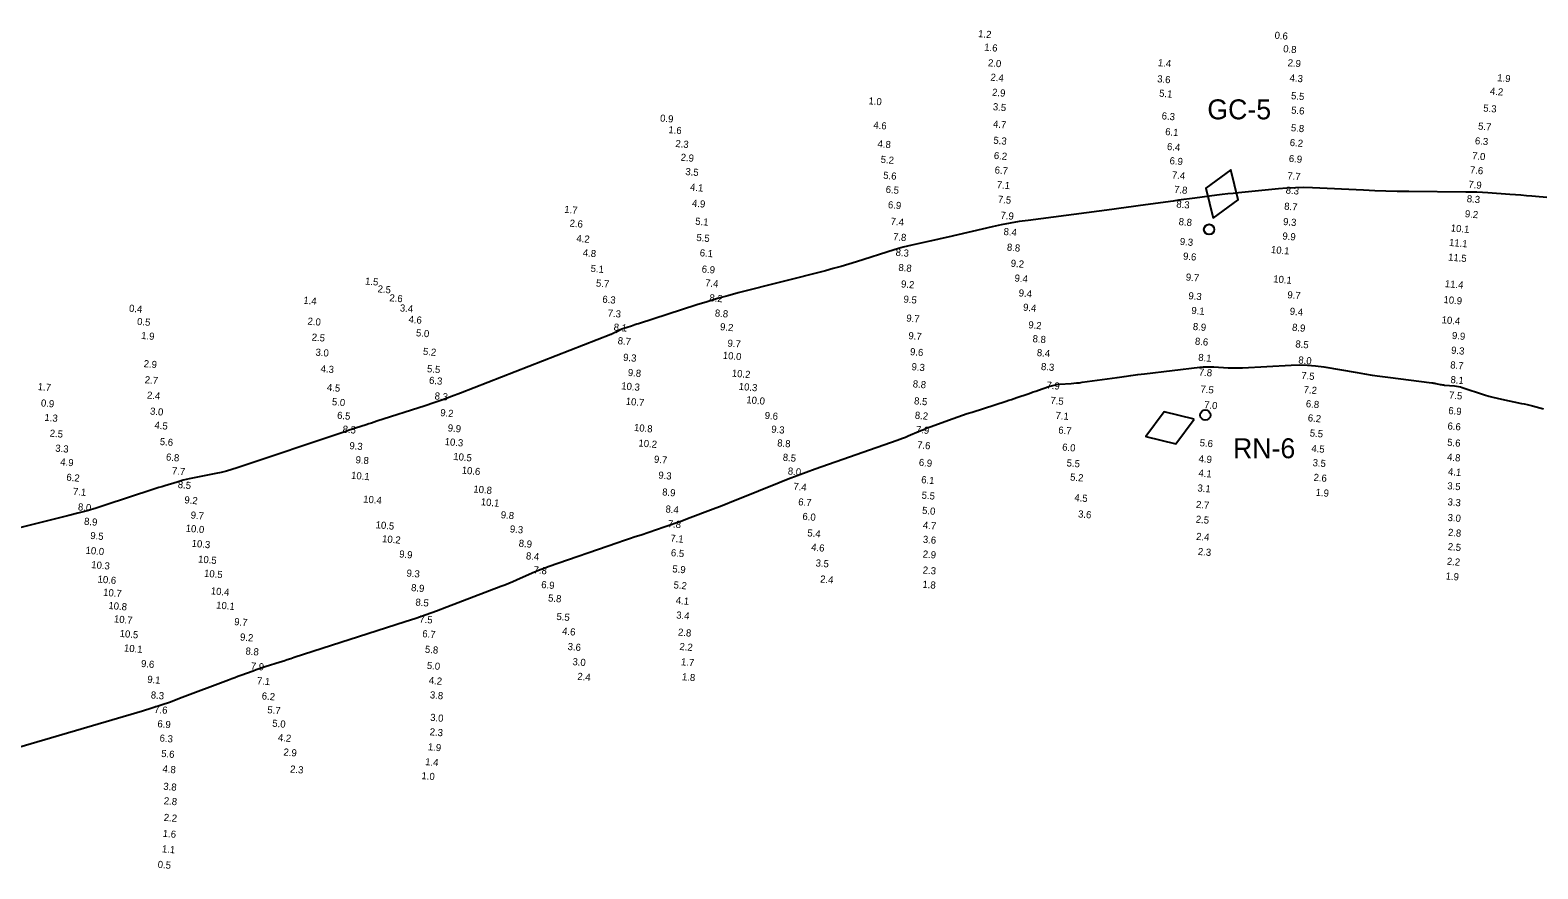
# Model space of a CAD drawing. Extents: x 988130 to 1132882, y 654656 to 841453.
# Drawn here: x 1104586 to 1105115, y 697430 to 697725 of the extents above; entities that cross this region are included whole.
import ezdxf

# ---------------------------------------------------------------- set-up
doc = ezdxf.new("R2010")
doc.units = 0
for name, color, linetype in [('V-CHAN-NAID', 7, 'Continuous'), ('V-TOPO-MAJR', 7, 'Continuous'), ('V-TOPO-SOUN', 7, 'Continuous')]:
    doc.layers.add(name, color=color, linetype=linetype)

msp = doc.modelspace()

# ---------------------------------------------------------------- linework, layer by layer
at = {"layer": 'V-CHAN-NAID'}
for points in [[(1105001.26, 697658.66), (1105009.97, 697665.06), (1105007.41, 697675.57), (1104998.7, 697669.17)], [(1104994.55, 697588.16), (1104984.04, 697590.72), (1104977.64, 697582.01), (1104988.15, 697579.45)]]:
    msp.add_lwpolyline(points, close=True, dxfattribs=at)
for centre in [(1104999.82, 697654.71), (1104998.5, 697589.6)]:
    msp.add_circle(centre, 1.8, dxfattribs=at)
at = {"layer": 'V-TOPO-MAJR'}
for points in [[(1105135.19, 697664.41), (1105113.02, 697666.34), (1105111.09, 697666.51), (1105109.17, 697666.66), (1105107.24, 697666.81), (1105105.31, 697666.95), (1105097.6, 697667.51), (1105095.67, 697667.63), (1105093.74, 697667.72), (1105091.81, 697667.79), (1105089.88, 697667.82), (1105069.81, 697667.98), (1105065.83, 697668.04), (1105061.86, 697668.13), (1105057.89, 697668.26), (1105053.92, 697668.43), (1105036.07, 697669.27), (1105033.09, 697669.35), (1105030.12, 697669.33), (1105027.14, 697669.2), (1105024.17, 697668.96), (1105010.19, 697667.56), (1105008.27, 697667.36), (1105006.35, 697667.14), (1105004.43, 697666.92), (1105002.51, 697666.68), (1104994.84, 697665.7), (1104992.92, 697665.45), (1104991, 697665.2), (1104989.09, 697664.94), (1104987.17, 697664.67), (1104975.82, 697663.06), (1104973.28, 697662.71), (1104970.75, 697662.36), (1104968.22, 697662.02), (1104965.68, 697661.69), (1104936.39, 697657.88), (1104933.22, 697657.43), (1104930.06, 697656.9), (1104926.91, 697656.3), (1104923.78, 697655.62), (1104908.17, 697652.01), (1104906.61, 697651.65), (1104905.04, 697651.3), (1104903.47, 697650.94), (1104901.9, 697650.59), (1104895.62, 697649.2), (1104894.05, 697648.83), (1104892.5, 697648.43), (1104890.95, 697648), (1104889.41, 697647.53), (1104876.19, 697643.35), (1104873.47, 697642.51), (1104870.73, 697641.71), (1104867.99, 697640.95), (1104865.24, 697640.22), (1104834.7, 697632.43), (1104831.03, 697631.46), (1104827.38, 697630.44), (1104823.75, 697629.35), (1104820.13, 697628.22), (1104799.68, 697621.6), (1104799.08, 697621.41), (1104798.47, 697621.21), (1104797.86, 697621.01), (1104797.25, 697620.81), (1104794.22, 697619.81), (1104793.92, 697619.7), (1104793.62, 697619.59), (1104793.33, 697619.46), (1104793.04, 697619.32), (1104791.6, 697618.57), (1104791.47, 697618.5), (1104791.33, 697618.44), (1104791.2, 697618.37), (1104791.07, 697618.3), (1104790.55, 697618.03), (1104790.42, 697617.97), (1104790.28, 697617.9), (1104790.15, 697617.84), (1104790.01, 697617.79), (1104737.26, 697597.25), (1104734.18, 697596.08), (1104731.09, 697594.95), (1104727.99, 697593.88), (1104724.87, 697592.84), (1104707.95, 697587.39), (1104707.02, 697587.09), (1104706.08, 697586.79), (1104705.15, 697586.49), (1104704.21, 697586.18), (1104700.47, 697584.98), (1104699.54, 697584.68), (1104698.61, 697584.37), (1104697.67, 697584.06), (1104696.74, 697583.75), (1104658.93, 697571.04), (1104657.08, 697570.45), (1104655.22, 697569.92), (1104653.33, 697569.45), (1104651.43, 697569.03), (1104642.17, 697567.18), (1104641.08, 697566.95), (1104640.01, 697566.69), (1104638.94, 697566.4), (1104637.87, 697566.09), (1104633.64, 697564.79), (1104632.58, 697564.46), (1104631.52, 697564.12), (1104630.47, 697563.79), (1104629.41, 697563.44), (1104612.65, 697557.95), (1104609.5, 697556.95), (1104606.33, 697556.01), (1104603.14, 697555.12), (1104599.94, 697554.29), (1104565.35, 697545.69)], [(1104576.01, 697471.25), (1104625.74, 697485.82), (1104629.03, 697486.82), (1104632.31, 697487.89), (1104635.56, 697489.02), (1104638.79, 697490.21), (1104655.98, 697496.73), (1104657.05, 697497.14), (1104658.12, 697497.54), (1104659.18, 697497.93), (1104660.25, 697498.32), (1104664.53, 697499.88), (1104665.61, 697500.27), (1104666.68, 697500.64), (1104667.76, 697501.01), (1104668.84, 697501.36), (1104674.05, 697503.03), (1104675.28, 697503.42), (1104676.5, 697503.82), (1104677.73, 697504.21), (1104678.96, 697504.61), (1104717.94, 697517.15), (1104721.62, 697518.36), (1104725.28, 697519.62), (1104728.92, 697520.93), (1104732.54, 697522.29), (1104751.43, 697529.51), (1104752.82, 697530.05), (1104754.21, 697530.61), (1104755.59, 697531.19), (1104756.96, 697531.79), (1104762.43, 697534.23), (1104763.8, 697534.82), (1104765.19, 697535.39), (1104766.58, 697535.92), (1104767.99, 697536.42), (1104792.47, 697544.85), (1104794.5, 697545.55), (1104796.54, 697546.25), (1104798.58, 697546.94), (1104800.62, 697547.62), (1104808.77, 697550.36), (1104810.81, 697551.06), (1104812.84, 697551.77), (1104814.86, 697552.51), (1104816.88, 697553.26), (1104825.91, 697556.68), (1104828.08, 697557.51), (1104830.25, 697558.36), (1104832.41, 697559.21), (1104834.57, 697560.08), (1104849.05, 697565.93), (1104852.19, 697567.18), (1104855.35, 697568.38), (1104858.52, 697569.56), (1104861.7, 697570.69), (1104890.4, 697580.73), (1104891.38, 697581.08), (1104892.35, 697581.45), (1104893.32, 697581.84), (1104894.28, 697582.24), (1104898.11, 697583.89), (1104899.07, 697584.29), (1104900.03, 697584.68), (1104901, 697585.06), (1104901.98, 697585.42), (1104910.01, 697588.33), (1104911.68, 697588.93), (1104913.36, 697589.51), (1104915.03, 697590.07), (1104916.72, 697590.62), (1104928.61, 697594.46), (1104929.57, 697594.77), (1104930.53, 697595.08), (1104931.49, 697595.4), (1104932.45, 697595.73), (1104936.36, 697597.06), (1104937.27, 697597.37), (1104938.18, 697597.68), (1104939.09, 697598), (1104940, 697598.31), (1104943.63, 697599.59), (1104944.54, 697599.88), (1104945.47, 697600.1), (1104946.41, 697600.26), (1104947.36, 697600.36), (1104951.39, 697600.65), (1104952.38, 697600.73), (1104953.36, 697600.83), (1104954.35, 697600.94), (1104955.33, 697601.07), (1104967.63, 697602.81), (1104970.01, 697603.14), (1104972.39, 697603.45), (1104974.78, 697603.76), (1104977.16, 697604.05), (1104996.54, 697606.36), (1104997.78, 697606.48), (1104999.03, 697606.54), (1105000.28, 697606.55), (1105001.53, 697606.5), (1105006.53, 697606.19), (1105007.79, 697606.13), (1105009.04, 697606.1), (1105010.29, 697606.12), (1105011.54, 697606.17), (1105028.61, 697607.1), (1105031.48, 697607.18), (1105034.34, 697607.1), (1105037.19, 697606.85), (1105040.03, 697606.45), (1105051.69, 697604.46), (1105054.37, 697604.01), (1105057.06, 697603.6), (1105059.75, 697603.21), (1105062.45, 697602.86), (1105077.88, 697600.91), (1105078.26, 697600.86), (1105078.64, 697600.8), (1105079.01, 697600.73), (1105079.38, 697600.66), (1105080.88, 697600.34), (1105081.25, 697600.27), (1105081.63, 697600.21), (1105082, 697600.16), (1105082.38, 697600.12), (1105085.86, 697599.8), (1105086.56, 697599.72), (1105087.26, 697599.59), (1105087.94, 697599.43), (1105088.62, 697599.23), (1105096.42, 697596.69), (1105097.88, 697596.24), (1105099.35, 697595.83), (1105100.83, 697595.46), (1105102.32, 697595.13), (1105109.37, 697593.69), (1105110.34, 697593.48), (1105111.31, 697593.26), (1105112.28, 697593.02), (1105113.24, 697592.78), (1105117.08, 697591.75)]]:
    msp.add_lwpolyline(points, dxfattribs=at)

# ---------------------------------------------------------------- texts
at = {"layer": 'V-CHAN-NAID'}
for s, p in [('GC-5', (1104999.21, 697693.32)), ('RN-6', (1105008.2, 697574.43))]:
    msp.add_text(s, height=7, dxfattribs=at).set_placement(p)
at = {"layer": 'V-TOPO-SOUN'}
for s, p in [('1.2', (1104918.75, 697722.19)), ('0.6', (1105022.71, 697721.62)), ('1.6', (1104920.88, 697717.45)), ('0.8', (1105025.73, 697716.89)), ('2.0', (1104922.19, 697711.96)), ('1.4', (1104981.8, 697712)), ('2.9', (1105027.28, 697711.98)), ('2.4', (1104923.08, 697706.91)), ('3.6', (1104981.54, 697706.35)), ('4.3', (1105027.98, 697706.69)), ('1.9', (1105100.8, 697706.72)), ('2.9', (1104923.66, 697701.63)), ('5.1', (1104982.22, 697701.29)), ('5.5', (1105028.48, 697700.43)), ('4.2', (1105098.24, 697702.04)), ('1.0', (1104880.28, 697698.62)), ('3.5', (1104923.91, 697696.56)), ('5.6', (1105028.52, 697695.36)), ('5.3', (1105095.9, 697696.08)), ('0.9', (1104807.21, 697692.56)), ('4.6', (1104882, 697690.14)), ('4.7', (1104923.97, 697690.52)), ('6.3', (1104983.11, 697693.35)), ('5.8', (1105028.43, 697689.17)), ('5.7', (1105094.06, 697689.75)), ('1.6', (1104810.12, 697688.5)), ('5.3', (1104924.11, 697684.79)), ('6.1', (1104984.35, 697687.83)), ('6.2', (1105028.03, 697684.01)), ('6.3', (1105092.97, 697684.62)), ('2.3', (1104812.58, 697683.64)), ('2.9', (1104814.41, 697678.82)), ('4.8', (1104883.47, 697683.58)), ('6.2', (1104924.26, 697679.46)), ('6.4', (1104984.97, 697682.59)), ('7.0', (1105091.96, 697679.35)), ('3.5', (1104816.08, 697673.81)), ('5.2', (1104884.56, 697678.08)), ('6.7', (1104924.54, 697674.37)), ('6.9', (1104985.89, 697677.63)), ('6.9', (1105027.71, 697678.42)), ('7.6', (1105091.22, 697674.4)), ('4.1', (1104817.71, 697668.35)), ('5.6', (1104885.46, 697672.51)), ('7.1', (1104925.27, 697669.21)), ('7.4', (1104986.69, 697672.63)), ('7.7', (1105027.17, 697672.36)), ('7.9', (1105090.66, 697669.32)), ('6.5', (1104886.32, 697667.56)), ('7.5', (1104925.67, 697664.1)), ('7.8', (1104987.47, 697667.55)), ('8.3', (1105026.61, 697667.3)), ('8.3', (1105090.11, 697664.3)), ('1.7', (1104773.61, 697660.55)), ('4.9', (1104818.4, 697662.72)), ('6.9', (1104887.12, 697662.19)), ('7.9', (1104926.6, 697658.48)), ('8.3', (1104988.25, 697662.4)), ('8.7', (1105026.07, 697661.66)), ('9.2', (1105089.45, 697659.01)), ('2.6', (1104775.47, 697655.7)), ('5.1', (1104819.55, 697656.39)), ('7.4', (1104888.06, 697656.36)), ('8.4', (1104927.66, 697652.77)), ('8.8', (1104989.07, 697656.24)), ('9.3', (1105025.69, 697656.27)), ('10.1 ', (1105084.5, 697654.02)), ('4.2', (1104777.85, 697650.39)), ('5.5', (1104819.94, 697650.68)), ('7.8', (1104888.9, 697650.97)), ('8.8', (1104928.83, 697647.29)), ('9.3', (1104989.48, 697649.29)), ('9.9', (1105025.45, 697651.21)), ('11.1 ', (1105083.88, 697648.94)), ('4.8', (1104780.11, 697645.34)), ('6.1', (1104821.1, 697645.31)), ('8.3', (1104889.8, 697645.49)), ('9.2', (1104930.17, 697641.64)), ('9.6', (1104990.6, 697644.14)), ('10.1 ', (1105021.43, 697646.44)), ('11.5 ', (1105083.56, 697643.8)), ('5.1', (1104782.84, 697639.82)), ('6.9', (1104821.8, 697639.62)), ('8.8', (1104890.79, 697640.18)), ('9.4', (1104931.52, 697636.46)), ('9.7', (1104991.58, 697636.8)), ('1.5', (1104703.73, 697635.38)), ('2.5', (1104708.13, 697632.65)), ('5.7', (1104784.72, 697634.69)), ('7.4', (1104823.01, 697634.76)), ('9.2', (1104891.69, 697634.39)), ('9.4', (1104932.96, 697631.24)), ('10.1 ', (1105022.24, 697636.16)), ('11.4 ', (1105082.44, 697634.48)), ('0.4', (1104620.97, 697625.86)), ('1.4', (1104682.09, 697628.66)), ('2.6', (1104712.27, 697629.52)), ('3.4', (1104715.94, 697625.97)), ('6.3', (1104786.96, 697629.04)), ('8.2', (1104824.5, 697629.52)), ('9.5', (1104892.57, 697629.06)), ('9.4', (1104934.5, 697626.22)), ('9.3', (1104992.49, 697630.25)), ('9.7', (1105027.19, 697630.59)), ('10.9 ', (1105081.95, 697628.91)), ('0.5', (1104623.79, 697621.24)), ('2.0', (1104683.57, 697621.32)), ('4.6', (1104718.99, 697622)), ('7.3', (1104788.82, 697624.16)), ('8.8', (1104826.41, 697624.18)), ('9.7', (1104893.54, 697622.42)), ('9.1', (1104993.51, 697625.09)), ('9.4', (1105028.03, 697624.81)), ('10.4 ', (1105081.29, 697621.82)), ('1.9', (1104625.23, 697616.31)), ('2.5', (1104685.03, 697615.73)), ('5.0', (1104721.59, 697617.24)), ('8.1', (1104790.93, 697619.25)), ('9.2', (1104828.23, 697619.38)), ('9.7', (1104894.29, 697616.26)), ('9.2', (1104936.34, 697620.05)), ('8.8', (1104937.84, 697615.18)), ('8.9', (1104994.05, 697619.46)), ('8.9', (1105028.84, 697619.17)), ('9.9', (1105084.91, 697616.31)), ('3.0', (1104686.36, 697610.46)), ('5.2', (1104724.04, 697610.71)), ('8.7', (1104792.34, 697614.47)), ('9.7', (1104830.85, 697613.61)), ('9.6', (1104894.86, 697610.64)), ('8.4', (1104939.33, 697610.3)), ('8.6', (1104994.77, 697614.3)), ('8.5', (1105030.01, 697613.34)), ('9.3', (1105084.62, 697611.15)), ('2.9', (1104626.09, 697606.42)), ('4.3', (1104688.16, 697604.69)), ('5.5', (1104725.46, 697604.65)), ('9.3', (1104794.25, 697608.66)), ('10.0 ', (1104829.21, 697609.37)), ('9.3', (1104895.39, 697605.37)), ('8.3', (1104940.78, 697605.42)), ('8.1', (1104995.95, 697608.62)), ('8.0', (1105031.04, 697607.71)), ('8.7', (1105084.31, 697605.99)), ('2.7', (1104626.48, 697600.78)), ('6.3', (1104726.18, 697600.59)), ('9.8', (1104795.9, 697603.32)), ('10.2 ', (1104832.37, 697603.09)), ('8.8', (1104895.82, 697599.34)), ('7.8', (1104996.14, 697603.5)), ('7.5', (1105032.06, 697602.27)), ('8.1', (1105084.4, 697600.83)), ('1.7', (1104588.95, 697598.37)), ('2.4', (1104627.25, 697595.39)), ('4.5', (1104690.37, 697598.12)), ('8.3', (1104728.13, 697595.1)), ('10.3 ', (1104793.59, 697598.63)), ('10.3 ', (1104834.8, 697598.44)), ('7.9', (1104942.7, 697598.87)), ('7.5', (1104996.71, 697597.5)), ('7.2', (1105032.9, 697597.33)), ('7.5', (1105083.87, 697595.41)), ('0.9', (1104590.06, 697592.64)), ('3.0', (1104628.33, 697589.77)), ('5.0', (1104692.11, 697593.07)), ('9.2', (1104730.11, 697589.25)), ('10.7 ', (1104795.16, 697593.23)), ('10.0 ', (1104837.45, 697593.76)), ('8.5', (1104896.27, 697593.38)), ('7.5', (1104944.09, 697593.53)), ('7.0', (1104997.99, 697592)), ('6.8', (1105033.68, 697592.38)), ('6.9', (1105083.63, 697589.97)), ('1.3', (1104591.31, 697587.58)), ('4.5', (1104629.88, 697584.84)), ('6.5', (1104693.93, 697588.31)), ('8.5', (1104695.87, 697583.44)), ('9.9', (1104732.74, 697583.88)), ('10.8 ', (1104798.05, 697584.03)), ('9.6', (1104843.89, 697588.26)), ('9.3', (1104846.19, 697583.45)), ('8.2', (1104896.54, 697588.33)), ('7.1', (1104945.89, 697588.26)), ('6.2', (1105034.35, 697587.4)), ('6.6', (1105083.36, 697584.57)), ('2.5', (1104593.15, 697582.03)), ('5.6', (1104631.76, 697579.1)), ('10.3 ', (1104731.66, 697579.09)), ('10.2 ', (1104799.62, 697578.59)), ('8.8', (1104848.29, 697578.62)), ('7.9', (1104896.93, 697583.32)), ('6.7', (1104946.86, 697583.14)), ('5.6', (1104996.44, 697578.67)), ('5.5', (1105035.05, 697582.1)), ('5.6', (1105083.25, 697578.84)), ('3.3', (1104595.1, 697576.78)), ('6.8', (1104633.93, 697573.68)), ('9.3', (1104698.25, 697577.67)), ('10.5 ', (1104734.67, 697573.87)), ('9.7', (1104805.06, 697572.91)), ('8.5', (1104850.23, 697573.58)), ('7.6', (1104897.35, 697577.94)), ('6.0', (1104948.22, 697577.17)), ('4.9', (1104996.07, 697573.11)), ('4.5', (1105035.61, 697576.72)), ('4.8', (1105083.21, 697573.67)), ('4.9', (1104596.85, 697571.99)), ('7.7', (1104636, 697568.84)), ('9.8', (1104700.41, 697572.72)), ('10.6 ', (1104737.64, 697569.06)), ('8.0', (1104852, 697568.75)), ('6.9', (1104897.96, 697571.8)), ('5.5', (1104949.78, 697571.61)), ('4.1', (1104996, 697568.06)), ('3.5', (1105036.04, 697571.7)), ('4.1', (1105083.52, 697568.57)), ('6.2', (1104598.99, 697566.59)), ('8.5', (1104638.06, 697564)), ('10.1 ', (1104698.84, 697567.27)), ('10.8 ', (1104741.72, 697562.44)), ('9.3', (1104806.58, 697567.32)), ('7.4', (1104853.94, 697563.37)), ('6.1', (1104898.79, 697565.74)), ('5.2', (1104951, 697566.66)), ('3.1', (1104995.65, 697562.81)), ('2.6', (1105036.38, 697566.54)), ('3.5', (1105083.27, 697563.58)), ('7.1', (1104601.29, 697561.6)), ('9.2', (1104640.38, 697558.65)), ('10.4 ', (1104703.09, 697558.92)), ('10.1 ', (1104744.33, 697557.96)), ('8.9', (1104807.94, 697561.42)), ('6.7', (1104855.65, 697557.96)), ('5.5', (1104898.93, 697560.29)), ('4.5', (1104952.49, 697559.46)), ('2.7', (1104995.14, 697557.05)), ('1.9', (1105037.11, 697561.29)), ('3.3', (1105083.36, 697557.94)), ('8.0', (1104603.04, 697556.18)), ('9.7', (1104642.57, 697553.32)), ('9.8', (1104751.34, 697553.42)), ('8.4', (1104809.1, 697555.44)), ('6.0', (1104857.13, 697552.86)), ('5.0', (1104899.09, 697554.96)), ('3.6', (1104953.79, 697553.71)), ('2.5', (1104995.07, 697551.84)), ('3.0', (1105083.38, 697552.46)), ('8.9', (1104605.2, 697551.13)), ('10.0 ', (1104640.83, 697548.7)), ('10.5 ', (1104707.45, 697549.91)), ('9.3', (1104754.52, 697548.45)), ('7.8', (1104809.9, 697550.3)), ('5.4', (1104858.85, 697547.06)), ('4.7', (1104899.37, 697549.8)), ('2.8', (1105083.5, 697547.26)), ('9.5', (1104607.37, 697546.14)), ('10.3 ', (1104642.93, 697543.39)), ('10.2 ', (1104709.71, 697545.01)), ('8.9', (1104757.63, 697543.42)), ('7.1', (1104810.8, 697545.18)), ('4.6', (1104860.2, 697542.04)), ('3.6', (1104899.36, 697544.8)), ('2.4', (1104995.21, 697545.83)), ('2.5', (1105083.45, 697542.25)), ('10.0 ', (1104605.72, 697540.97)), ('10.3 ', (1104607.72, 697535.92)), ('10.5 ', (1104645.19, 697537.88)), ('9.9', (1104715.71, 697539.66)), ('8.4', (1104760.15, 697539)), ('6.5', (1104811, 697540.11)), ('3.5', (1104861.74, 697536.51)), ('2.9', (1104899.32, 697539.64)), ('2.3', (1104995.81, 697540.53)), ('2.2', (1105083.13, 697537.1)), ('10.6 ', (1104609.94, 697530.85)), ('10.5 ', (1104647.27, 697532.89)), ('9.3', (1104718.28, 697532.96)), ('7.8', (1104762.84, 697534.09)), ('5.9', (1104811.5, 697534.44)), ('2.4', (1104863.35, 697530.88)), ('2.3', (1104899.31, 697534.03)), ('1.9', (1105082.7, 697531.94)), ('10.7 ', (1104611.88, 697526.24)), ('10.4 ', (1104649.65, 697526.72)), ('8.9', (1104719.88, 697527.87)), ('6.9', (1104765.53, 697528.94)), ('5.2', (1104811.94, 697528.81)), ('1.8', (1104899.22, 697529.03)), ('10.8 ', (1104613.73, 697521.59)), ('10.1 ', (1104651.52, 697521.74)), ('8.5', (1104721.41, 697522.77)), ('5.8', (1104767.93, 697524.23)), ('4.1', (1104812.72, 697523.39)), ('10.7 ', (1104615.67, 697516.89)), ('9.7', (1104657.84, 697515.93)), ('7.5', (1104722.77, 697516.84)), ('5.5', (1104770.86, 697517.74)), ('3.4', (1104812.87, 697518.25)), ('10.5 ', (1104617.68, 697511.78)), ('9.2', (1104659.88, 697510.54)), ('6.7', (1104723.81, 697511.71)), ('4.6', (1104772.86, 697512.6)), ('2.8', (1104813.48, 697512.24)), ('10.1 ', (1104619.19, 697506.69)), ('8.8', (1104661.81, 697505.61)), ('5.8', (1104724.74, 697506.24)), ('3.6', (1104774.79, 697507.19)), ('2.2', (1104814, 697507.2)), ('9.6', (1104625.16, 697501.23)), ('7.9', (1104663.66, 697500.36)), ('5.0', (1104725.41, 697500.56)), ('3.0', (1104776.47, 697501.9)), ('1.7', (1104814.52, 697501.83)), ('9.1', (1104627.36, 697495.7)), ('7.1', (1104665.82, 697495.2)), ('4.2', (1104726.09, 697495.33)), ('2.4', (1104778.2, 697496.73)), ('1.8', (1104814.87, 697496.59)), ('8.3', (1104628.59, 697490.21)), ('6.2', (1104667.5, 697489.87)), ('3.8', (1104726.47, 697490.24)), ('7.6', (1104629.79, 697485.16)), ('5.7', (1104669.46, 697485)), ('6.9', (1104630.93, 697480.11)), ('5.0', (1104671.21, 697480.28)), ('3.0', (1104726.58, 697482.35)), ('6.3', (1104631.69, 697475.09)), ('4.2', (1104673.18, 697475.28)), ('2.3', (1104726.4, 697477.27)), ('5.6', (1104632.24, 697469.68)), ('2.9', (1104675.14, 697470.19)), ('1.9', (1104725.77, 697472.02)), ('4.8', (1104632.71, 697464.29)), ('2.3', (1104677.45, 697464.22)), ('1.0', (1104723.52, 697461.89)), ('1.4', (1104724.84, 697466.8)), ('3.8', (1104633, 697458.16)), ('2.8', (1104633.16, 697453.08)), ('2.2', (1104633.16, 697447.26)), ('1.6', (1104632.81, 697441.65)), ('1.1', (1104632.5, 697436.21)), ('0.5', (1104631.02, 697430.78))]:
    msp.add_text(s, height=2.5, rotation=355, dxfattribs=at).set_placement(p)

doc.saveas('drawing.dxf')
